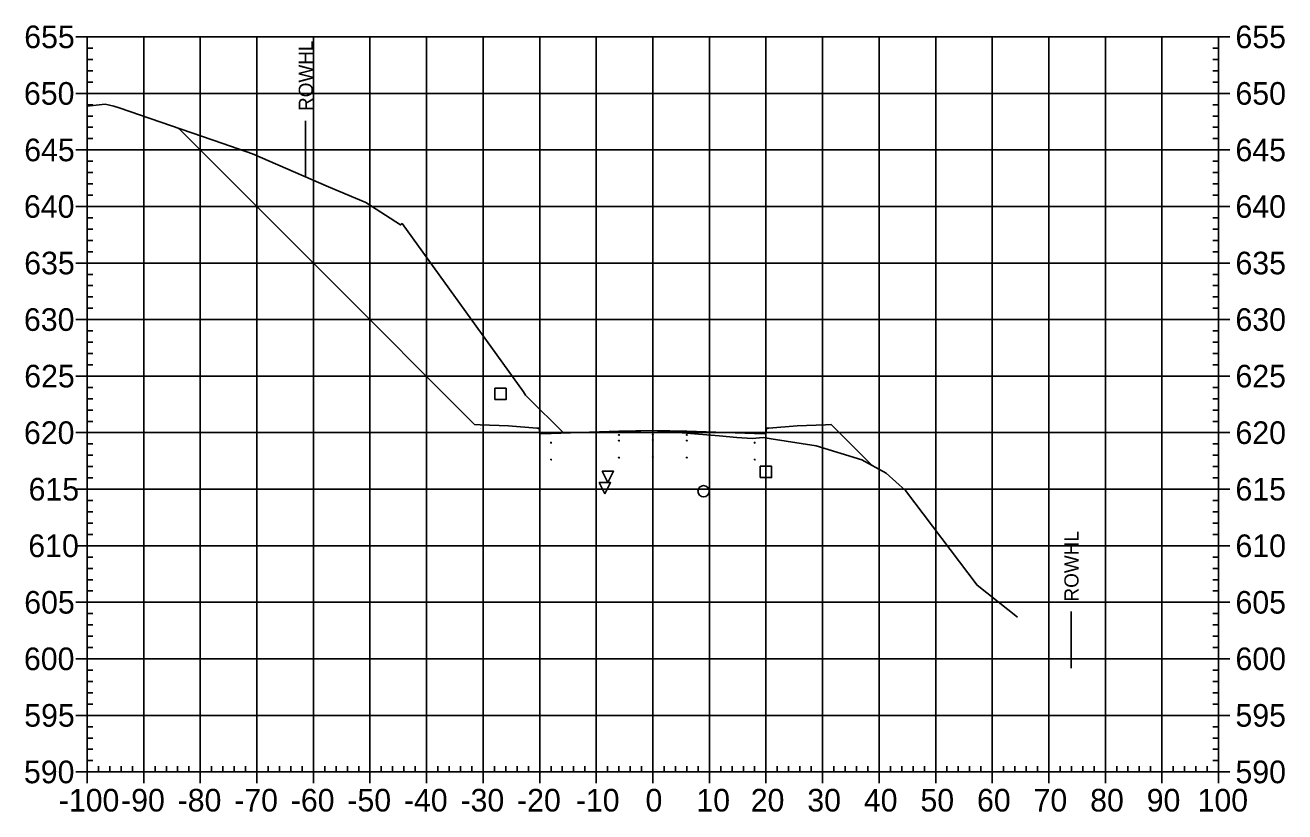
# Model space of a CAD drawing. Extents: x 708103 to 717568, y 374476 to 378707.
# Drawn here: x 712241 to 712463.7, y 377627.6 to 377766.7 of the extents above; entities that cross this region are included whole.
import ezdxf

# ---------------------------------------------------------------- set-up
doc = ezdxf.new("R2010")
doc.units = 0
for name, color, linetype in [('1', 7, 'Continuous'), ('10', 7, 'Continuous'), ('13', 7, 'Continuous'), ('14', 7, 'Continuous'), ('22', 7, 'Continuous'), ('4', 7, 'Continuous'), ('57', 7, 'Continuous'), ('Existing', 7, 'Continuous'), ('XS_Right_of_Way', 7, 'Continuous')]:
    doc.layers.add(name, color=color, linetype=linetype)

msp = doc.modelspace()

# ---------------------------------------------------------------- linework, layer by layer
for points in [[(712351.93, 377694.28), (712352.03, 377694.28), (712352.03, 377694.38), (712351.93, 377694.38)], [(712333.93, 377692.8), (712334.03, 377692.8), (712334.03, 377692.9), (712333.93, 377692.9)], [(712345.93, 377694.16), (712346.03, 377694.16), (712346.03, 377694.26), (712345.93, 377694.26)], [(712345.93, 377693.16), (712346.03, 377693.16), (712346.03, 377693.26), (712345.93, 377693.26)], [(712351.93, 377693.28), (712352.03, 377693.28), (712352.03, 377693.38), (712351.93, 377693.38)], [(712357.93, 377694.16), (712358.03, 377694.16), (712358.03, 377694.26), (712357.93, 377694.26)], [(712357.93, 377693.16), (712358.03, 377693.16), (712358.03, 377693.26), (712357.93, 377693.26)], [(712369.93, 377692.8), (712370.03, 377692.8), (712370.03, 377692.9), (712369.93, 377692.9)], [(712333.93, 377689.8), (712334.03, 377689.8), (712334.03, 377689.9), (712333.93, 377689.9)], [(712345.93, 377690.16), (712346.03, 377690.16), (712346.03, 377690.26), (712345.93, 377690.26)], [(712351.93, 377690.28), (712352.03, 377690.28), (712352.03, 377690.38), (712351.93, 377690.38)], [(712357.93, 377690.16), (712358.03, 377690.16), (712358.03, 377690.26), (712357.93, 377690.26)], [(712369.93, 377689.8), (712370.03, 377689.8), (712370.03, 377689.9), (712369.93, 377689.9)]]:
    msp.add_lwpolyline(points, close=True)
at = {"layer": '1'}
for points in [[(712344.05, 377685.81), (712343.05, 377687.81), (712345.05, 377687.81)], [(712343.5, 377683.79), (712342.5, 377685.79), (712344.5, 377685.79)]]:
    msp.add_lwpolyline(points, close=True, dxfattribs=at)
at = {"layer": '10'}
msp.add_lwpolyline([(712324.05, 377700.49), (712326.05, 377700.49), (712326.05, 377702.49), (712324.05, 377702.49)], close=True, dxfattribs=at)
at = {"layer": '13'}
msp.add_circle((712360.95, 377684.27), 1, dxfattribs=at)
at = {"layer": '14'}
for points in [[(712268.1, 377748.46), (712268.1, 377748.51), (712268.1, 377748.46), (712268.05, 377748.46), (712268.1, 377748.46), (712268.1, 377748.41), (712268.1, 377748.46), (712268.15, 377748.46)], [(712333.98, 377694.51), (712333.98, 377694.56), (712333.98, 377694.51), (712333.93, 377694.51), (712333.98, 377694.51), (712333.98, 377694.46), (712333.98, 377694.51), (712334.03, 377694.51)], [(712351.98, 377694.99), (712351.98, 377695.04), (712351.98, 377694.99), (712351.93, 377694.99), (712351.98, 377694.99), (712351.98, 377694.94), (712351.98, 377694.99), (712352.03, 377694.99)], [(712369.98, 377694.51), (712369.98, 377694.56), (712369.98, 377694.51), (712369.93, 377694.51), (712369.98, 377694.51), (712369.98, 377694.46), (712369.98, 377694.51), (712370.03, 377694.51)], [(712390.7, 377688.86), (712390.7, 377688.91), (712390.7, 377688.86), (712390.65, 377688.86), (712390.7, 377688.86), (712390.7, 377688.81), (712390.7, 377688.86), (712390.75, 377688.86)]]:
    msp.add_lwpolyline(points, dxfattribs=at)
at = {"layer": '22'}
msp.add_lwpolyline([(712268.1, 377748.46), (712294.92, 377721.64), (712320.48, 377696.07), (712321.48, 377696.03), (712326.48, 377695.83), (712331.48, 377695.43), (712331.9, 377695.43), (712331.98, 377694.43), (712333.98, 377694.51), (712345.98, 377694.87), (712351.98, 377694.99), (712357.98, 377694.87), (712369.98, 377694.51), (712371.98, 377694.43), (712372.07, 377695.43), (712372.48, 377695.43), (712377.48, 377695.83), (712382.48, 377696.03), (712383.48, 377696.07), (712390.7, 377688.86)], dxfattribs=at)
at = {"layer": '4'}
msp.add_lwpolyline([(712370.97, 377686.69), (712372.97, 377686.69), (712372.97, 377688.69), (712370.97, 377688.69)], close=True, dxfattribs=at)
at = {"layer": '57'}
for p, q in [((712249.98, 377764.63), (712251.98, 377764.63)), ((712251.98, 377764.63), (712451.98, 377764.63)), ((712251.98, 377634.63), (712251.98, 377764.63)), ((712251.98, 377634.63), (712251.98, 377764.63)), ((712261.98, 377634.63), (712261.98, 377764.63)), ((712271.98, 377634.63), (712271.98, 377764.63)), ((712281.98, 377634.63), (712281.98, 377764.63)), ((712291.98, 377634.63), (712291.98, 377764.63)), ((712301.98, 377634.63), (712301.98, 377764.63)), ((712311.98, 377634.63), (712311.98, 377764.63)), ((712321.98, 377634.63), (712321.98, 377764.63)), ((712331.98, 377634.63), (712331.98, 377764.63)), ((712341.98, 377634.63), (712341.98, 377764.63)), ((712351.98, 377634.63), (712351.98, 377764.63)), ((712361.98, 377634.63), (712361.98, 377764.63)), ((712371.98, 377634.63), (712371.98, 377764.63)), ((712381.98, 377634.63), (712381.98, 377764.63)), ((712391.98, 377634.63), (712391.98, 377764.63)), ((712401.98, 377634.63), (712401.98, 377764.63)), ((712411.98, 377634.63), (712411.98, 377764.63)), ((712421.98, 377634.63), (712421.98, 377764.63)), ((712431.98, 377634.63), (712431.98, 377764.63)), ((712441.98, 377634.63), (712441.98, 377764.63)), ((712451.98, 377634.63), (712451.98, 377764.63)), ((712451.98, 377634.63), (712451.98, 377764.63)), ((712453.98, 377764.63), (712451.98, 377764.63)), ((712251.98, 377762.63), (712252.98, 377762.63)), ((712451.98, 377762.63), (712450.98, 377762.63)), ((712251.98, 377760.63), (712252.98, 377760.63)), ((712451.98, 377760.63), (712450.98, 377760.63)), ((712251.98, 377758.63), (712252.98, 377758.63)), ((712451.98, 377758.63), (712450.98, 377758.63)), ((712249.98, 377754.63), (712251.98, 377754.63)), ((712251.98, 377756.63), (712252.98, 377756.63)), ((712251.98, 377754.63), (712451.98, 377754.63)), ((712451.98, 377756.63), (712450.98, 377756.63)), ((712453.98, 377754.63), (712451.98, 377754.63)), ((712251.98, 377752.63), (712252.98, 377752.63)), ((712451.98, 377752.63), (712450.98, 377752.63)), ((712251.98, 377750.63), (712252.98, 377750.63)), ((712451.98, 377750.63), (712450.98, 377750.63)), ((712251.98, 377748.63), (712252.98, 377748.63)), ((712451.98, 377748.63), (712450.98, 377748.63)), ((712251.98, 377746.63), (712252.98, 377746.63)), ((712451.98, 377746.63), (712450.98, 377746.63)), ((712249.98, 377744.63), (712251.98, 377744.63)), ((712251.98, 377744.63), (712451.98, 377744.63)), ((712453.98, 377744.63), (712451.98, 377744.63)), ((712251.98, 377742.63), (712252.98, 377742.63)), ((712451.98, 377742.63), (712450.98, 377742.63)), ((712251.98, 377740.63), (712252.98, 377740.63)), ((712451.98, 377740.63), (712450.98, 377740.63)), ((712251.98, 377738.63), (712252.98, 377738.63)), ((712251.98, 377736.63), (712252.98, 377736.63)), ((712451.98, 377738.63), (712450.98, 377738.63)), ((712451.98, 377736.63), (712450.98, 377736.63)), ((712249.98, 377734.63), (712251.98, 377734.63)), ((712251.98, 377734.63), (712451.98, 377734.63)), ((712453.98, 377734.63), (712451.98, 377734.63)), ((712251.98, 377732.63), (712252.98, 377732.63)), ((712451.98, 377732.63), (712450.98, 377732.63)), ((712251.98, 377730.63), (712252.98, 377730.63)), ((712451.98, 377730.63), (712450.98, 377730.63)), ((712251.98, 377728.63), (712252.98, 377728.63)), ((712451.98, 377728.63), (712450.98, 377728.63)), ((712251.98, 377726.63), (712252.98, 377726.63)), ((712451.98, 377726.63), (712450.98, 377726.63)), ((712249.98, 377724.63), (712251.98, 377724.63)), ((712251.98, 377724.63), (712451.98, 377724.63)), ((712453.98, 377724.63), (712451.98, 377724.63)), ((712251.98, 377722.63), (712252.98, 377722.63)), ((712451.98, 377722.63), (712450.98, 377722.63)), ((712251.98, 377720.63), (712252.98, 377720.63)), ((712451.98, 377720.63), (712450.98, 377720.63)), ((712251.98, 377718.63), (712252.98, 377718.63)), ((712251.98, 377716.63), (712252.98, 377716.63)), ((712451.98, 377718.63), (712450.98, 377718.63)), ((712451.98, 377716.63), (712450.98, 377716.63)), ((712249.98, 377714.63), (712251.98, 377714.63)), ((712251.98, 377714.63), (712451.98, 377714.63)), ((712453.98, 377714.63), (712451.98, 377714.63)), ((712251.98, 377712.63), (712252.98, 377712.63)), ((712451.98, 377712.63), (712450.98, 377712.63)), ((712251.98, 377710.63), (712252.98, 377710.63)), ((712451.98, 377710.63), (712450.98, 377710.63)), ((712251.98, 377708.63), (712252.98, 377708.63)), ((712451.98, 377708.63), (712450.98, 377708.63)), ((712251.98, 377706.63), (712252.98, 377706.63)), ((712451.98, 377706.63), (712450.98, 377706.63)), ((712249.98, 377704.63), (712251.98, 377704.63)), ((712251.98, 377704.63), (712451.98, 377704.63)), ((712453.98, 377704.63), (712451.98, 377704.63)), ((712251.98, 377702.63), (712252.98, 377702.63)), ((712451.98, 377702.63), (712450.98, 377702.63)), ((712251.98, 377700.63), (712252.98, 377700.63)), ((712451.98, 377700.63), (712450.98, 377700.63)), ((712251.98, 377698.63), (712252.98, 377698.63)), ((712251.98, 377696.63), (712252.98, 377696.63)), ((712451.98, 377698.63), (712450.98, 377698.63)), ((712451.98, 377696.63), (712450.98, 377696.63)), ((712249.98, 377694.63), (712251.98, 377694.63)), ((712251.98, 377694.63), (712451.98, 377694.63)), ((712453.98, 377694.63), (712451.98, 377694.63)), ((712251.98, 377692.63), (712252.98, 377692.63)), ((712451.98, 377692.63), (712450.98, 377692.63)), ((712251.98, 377690.63), (712252.98, 377690.63)), ((712451.98, 377690.63), (712450.98, 377690.63)), ((712251.98, 377688.63), (712252.98, 377688.63)), ((712451.98, 377688.63), (712450.98, 377688.63)), ((712251.98, 377686.63), (712252.98, 377686.63)), ((712451.98, 377686.63), (712450.98, 377686.63)), ((712249.98, 377684.63), (712251.98, 377684.63)), ((712251.98, 377684.63), (712451.98, 377684.63)), ((712453.98, 377684.63), (712451.98, 377684.63)), ((712251.98, 377682.63), (712252.98, 377682.63)), ((712451.98, 377682.63), (712450.98, 377682.63)), ((712251.98, 377680.63), (712252.98, 377680.63)), ((712451.98, 377680.63), (712450.98, 377680.63)), ((712251.98, 377678.63), (712252.98, 377678.63)), ((712251.98, 377676.63), (712252.98, 377676.63)), ((712451.98, 377678.63), (712450.98, 377678.63)), ((712451.98, 377676.63), (712450.98, 377676.63)), ((712249.98, 377674.63), (712251.98, 377674.63)), ((712251.98, 377674.63), (712451.98, 377674.63)), ((712453.98, 377674.63), (712451.98, 377674.63)), ((712251.98, 377672.63), (712252.98, 377672.63)), ((712451.98, 377672.63), (712450.98, 377672.63)), ((712251.98, 377670.63), (712252.98, 377670.63)), ((712451.98, 377670.63), (712450.98, 377670.63)), ((712251.98, 377668.63), (712252.98, 377668.63)), ((712451.98, 377668.63), (712450.98, 377668.63)), ((712251.98, 377666.63), (712252.98, 377666.63)), ((712451.98, 377666.63), (712450.98, 377666.63)), ((712249.98, 377664.63), (712251.98, 377664.63)), ((712251.98, 377664.63), (712451.98, 377664.63)), ((712453.98, 377664.63), (712451.98, 377664.63)), ((712251.98, 377662.63), (712252.98, 377662.63)), ((712451.98, 377662.63), (712450.98, 377662.63)), ((712251.98, 377660.63), (712252.98, 377660.63)), ((712451.98, 377660.63), (712450.98, 377660.63)), ((712251.98, 377658.63), (712252.98, 377658.63)), ((712251.98, 377656.63), (712252.98, 377656.63)), ((712451.98, 377658.63), (712450.98, 377658.63)), ((712451.98, 377656.63), (712450.98, 377656.63)), ((712249.98, 377654.63), (712251.98, 377654.63)), ((712251.98, 377654.63), (712451.98, 377654.63)), ((712453.98, 377654.63), (712451.98, 377654.63)), ((712251.98, 377652.63), (712252.98, 377652.63)), ((712451.98, 377652.63), (712450.98, 377652.63)), ((712251.98, 377650.63), (712252.98, 377650.63)), ((712451.98, 377650.63), (712450.98, 377650.63)), ((712251.98, 377648.63), (712252.98, 377648.63)), ((712451.98, 377648.63), (712450.98, 377648.63)), ((712251.98, 377646.63), (712252.98, 377646.63)), ((712451.98, 377646.63), (712450.98, 377646.63)), ((712249.98, 377644.63), (712251.98, 377644.63)), ((712251.98, 377644.63), (712451.98, 377644.63)), ((712453.98, 377644.63), (712451.98, 377644.63)), ((712251.98, 377642.63), (712252.98, 377642.63)), ((712451.98, 377642.63), (712450.98, 377642.63)), ((712251.98, 377640.63), (712252.98, 377640.63)), ((712251.98, 377638.63), (712252.98, 377638.63)), ((712451.98, 377640.63), (712450.98, 377640.63)), ((712451.98, 377638.63), (712450.98, 377638.63)), ((712251.98, 377636.63), (712252.98, 377636.63)), ((712451.98, 377636.63), (712450.98, 377636.63)), ((712249.98, 377634.63), (712251.98, 377634.63)), ((712251.98, 377634.63), (712451.98, 377634.63)), ((712251.98, 377634.63), (712451.98, 377634.63)), ((712251.98, 377632.63), (712251.98, 377634.63)), ((712253.98, 377634.63), (712253.98, 377635.63)), ((712255.98, 377634.63), (712255.98, 377635.63)), ((712257.98, 377634.63), (712257.98, 377635.63)), ((712259.98, 377634.63), (712259.98, 377635.63)), ((712261.98, 377632.63), (712261.98, 377634.63)), ((712263.98, 377634.63), (712263.98, 377635.63)), ((712265.98, 377634.63), (712265.98, 377635.63)), ((712267.98, 377634.63), (712267.98, 377635.63)), ((712269.98, 377634.63), (712269.98, 377635.63)), ((712271.98, 377632.63), (712271.98, 377634.63)), ((712273.98, 377634.63), (712273.98, 377635.63)), ((712275.98, 377634.63), (712275.98, 377635.63)), ((712277.98, 377634.63), (712277.98, 377635.63)), ((712279.98, 377634.63), (712279.98, 377635.63)), ((712281.98, 377632.63), (712281.98, 377634.63)), ((712283.98, 377634.63), (712283.98, 377635.63)), ((712285.98, 377634.63), (712285.98, 377635.63)), ((712287.98, 377634.63), (712287.98, 377635.63)), ((712289.98, 377634.63), (712289.98, 377635.63)), ((712291.98, 377632.63), (712291.98, 377634.63)), ((712293.98, 377634.63), (712293.98, 377635.63)), ((712295.98, 377634.63), (712295.98, 377635.63)), ((712297.98, 377634.63), (712297.98, 377635.63)), ((712299.98, 377634.63), (712299.98, 377635.63)), ((712301.98, 377632.63), (712301.98, 377634.63)), ((712303.98, 377634.63), (712303.98, 377635.63)), ((712305.98, 377634.63), (712305.98, 377635.63)), ((712307.98, 377634.63), (712307.98, 377635.63)), ((712309.98, 377634.63), (712309.98, 377635.63)), ((712311.98, 377632.63), (712311.98, 377634.63)), ((712313.98, 377634.63), (712313.98, 377635.63)), ((712315.98, 377634.63), (712315.98, 377635.63)), ((712317.98, 377634.63), (712317.98, 377635.63)), ((712319.98, 377634.63), (712319.98, 377635.63)), ((712321.98, 377632.63), (712321.98, 377634.63)), ((712323.98, 377634.63), (712323.98, 377635.63)), ((712325.98, 377634.63), (712325.98, 377635.63)), ((712327.98, 377634.63), (712327.98, 377635.63)), ((712329.98, 377634.63), (712329.98, 377635.63)), ((712331.98, 377632.63), (712331.98, 377634.63)), ((712333.98, 377634.63), (712333.98, 377635.63)), ((712335.98, 377634.63), (712335.98, 377635.63)), ((712337.98, 377634.63), (712337.98, 377635.63)), ((712339.98, 377634.63), (712339.98, 377635.63)), ((712341.98, 377632.63), (712341.98, 377634.63)), ((712343.98, 377634.63), (712343.98, 377635.63)), ((712345.98, 377634.63), (712345.98, 377635.63)), ((712347.98, 377634.63), (712347.98, 377635.63)), ((712349.98, 377634.63), (712349.98, 377635.63)), ((712351.98, 377632.63), (712351.98, 377634.63)), ((712353.98, 377634.63), (712353.98, 377635.63)), ((712355.98, 377634.63), (712355.98, 377635.63)), ((712357.98, 377634.63), (712357.98, 377635.63)), ((712359.98, 377634.63), (712359.98, 377635.63)), ((712361.98, 377632.63), (712361.98, 377634.63)), ((712363.98, 377634.63), (712363.98, 377635.63)), ((712365.98, 377634.63), (712365.98, 377635.63)), ((712367.98, 377634.63), (712367.98, 377635.63)), ((712369.98, 377634.63), (712369.98, 377635.63)), ((712371.98, 377632.63), (712371.98, 377634.63)), ((712373.98, 377634.63), (712373.98, 377635.63)), ((712375.98, 377634.63), (712375.98, 377635.63)), ((712377.98, 377634.63), (712377.98, 377635.63)), ((712379.98, 377634.63), (712379.98, 377635.63)), ((712381.98, 377632.63), (712381.98, 377634.63)), ((712383.98, 377634.63), (712383.98, 377635.63)), ((712385.98, 377634.63), (712385.98, 377635.63)), ((712387.98, 377634.63), (712387.98, 377635.63)), ((712389.98, 377634.63), (712389.98, 377635.63)), ((712391.98, 377632.63), (712391.98, 377634.63)), ((712393.98, 377634.63), (712393.98, 377635.63)), ((712395.98, 377634.63), (712395.98, 377635.63)), ((712397.98, 377634.63), (712397.98, 377635.63)), ((712399.98, 377634.63), (712399.98, 377635.63)), ((712401.98, 377632.63), (712401.98, 377634.63)), ((712403.98, 377634.63), (712403.98, 377635.63)), ((712405.98, 377634.63), (712405.98, 377635.63)), ((712407.98, 377634.63), (712407.98, 377635.63)), ((712409.98, 377634.63), (712409.98, 377635.63)), ((712411.98, 377632.63), (712411.98, 377634.63)), ((712413.98, 377634.63), (712413.98, 377635.63)), ((712415.98, 377634.63), (712415.98, 377635.63)), ((712417.98, 377634.63), (712417.98, 377635.63)), ((712419.98, 377634.63), (712419.98, 377635.63)), ((712421.98, 377632.63), (712421.98, 377634.63)), ((712423.98, 377634.63), (712423.98, 377635.63)), ((712425.98, 377634.63), (712425.98, 377635.63)), ((712427.98, 377634.63), (712427.98, 377635.63)), ((712429.98, 377634.63), (712429.98, 377635.63)), ((712431.98, 377632.63), (712431.98, 377634.63)), ((712433.98, 377634.63), (712433.98, 377635.63)), ((712435.98, 377634.63), (712435.98, 377635.63)), ((712437.98, 377634.63), (712437.98, 377635.63)), ((712439.98, 377634.63), (712439.98, 377635.63)), ((712441.98, 377632.63), (712441.98, 377634.63)), ((712443.98, 377634.63), (712443.98, 377635.63)), ((712445.98, 377634.63), (712445.98, 377635.63)), ((712447.98, 377634.63), (712447.98, 377635.63)), ((712449.98, 377634.63), (712449.98, 377635.63)), ((712451.98, 377632.63), (712451.98, 377634.63)), ((712453.98, 377634.63), (712451.98, 377634.63))]:
    msp.add_line(p, q, dxfattribs=at)
at = {"layer": 'Existing'}
msp.add_lwpolyline([(712251.98, 377752.37), (712255.14, 377752.74), (712256.68, 377752.36), (712257.62, 377752.06), (712275.99, 377745.75), (712281.21, 377743.95), (712294.64, 377738.13), (712301.22, 377735.34), (712307.39, 377731.37), (712307.64, 377731.62), (712329.1, 377701.87), (712329.46, 377701.28), (712329.86, 377700.82), (712336.21, 377694.59), (712345.39, 377694.84), (712352.07, 377695.03), (712363.71, 377694.04), (712366.81, 377693.78), (712369.54, 377693.58), (712371.49, 377693.75), (712372.88, 377693.56), (712380.88, 377692.28), (712388.94, 377689.85), (712393.24, 377687.44), (712396.65, 377684.39), (712409.31, 377667.64), (712416.42, 377662.01)], dxfattribs=at)
at = {"layer": 'XS_Right_of_Way'}
for p, q in [((712290.56, 377749.76), (712290.56, 377739.76)), ((712425.91, 377663.01), (712425.91, 377653.01))]:
    msp.add_line(p, q, dxfattribs=at)

# ---------------------------------------------------------------- texts
at = {"layer": '14'}
for p in [(712321.45, 377695.98), (712321.45, 377695.32), (712326.45, 377695.12), (712377.45, 377695.12), (712382.45, 377695.98), (712382.45, 377695.32)]:
    msp.add_text('+', height=0.1, dxfattribs=at).set_placement(p)
at = {"layer": '57'}
for s, p in [('655', (712240.86, 377762.63)), ('655', (712454.98, 377762.63)), ('650', (712240.81, 377752.63)), ('650', (712454.98, 377752.63)), ('645', (712240.86, 377742.63)), ('645', (712454.98, 377742.63)), ('640', (712240.81, 377732.63)), ('640', (712454.98, 377732.63)), ('635', (712240.86, 377722.63)), ('635', (712454.98, 377722.63)), ('630', (712240.81, 377712.63)), ('630', (712454.98, 377712.63)), ('625', (712240.86, 377702.63)), ('625', (712454.98, 377702.63)), ('620', (712240.81, 377692.63)), ('620', (712454.98, 377692.63)), ('615', (712241.63, 377682.63)), ('615', (712454.98, 377682.63)), ('610', (712241.58, 377672.63)), ('610', (712454.98, 377672.63)), ('605', (712240.86, 377662.63)), ('605', (712454.98, 377662.63)), ('600', (712240.81, 377652.63)), ('600', (712454.98, 377652.63)), ('595', (712240.86, 377642.63)), ('595', (712454.98, 377642.63)), ('590', (712240.81, 377632.63)), ('590', (712454.98, 377632.63)), ('-100', (712246.97, 377627.63)), ('-90', (712257.98, 377627.63)), ('-80', (712267.98, 377627.63)), ('-70', (712277.98, 377627.63)), ('-60', (712287.98, 377627.63)), ('-50', (712297.98, 377627.63)), ('-40', (712307.98, 377627.63)), ('-30', (712317.98, 377627.63)), ('-20', (712327.98, 377627.63)), ('-10', (712338.37, 377627.63)), ('0', (712350.69, 377627.63)), ('10', (712359.68, 377627.63)), ('20', (712369.29, 377627.63)), ('30', (712379.29, 377627.63)), ('40', (712389.29, 377627.63)), ('50', (712399.29, 377627.63)), ('60', (712409.29, 377627.63)), ('70', (712419.29, 377627.63)), ('80', (712429.29, 377627.63)), ('90', (712439.29, 377627.63)), ('100', (712448.28, 377627.63))]:
    msp.add_text(s, height=4, dxfattribs=at).set_placement(p)
at = {"layer": 'XS_Right_of_Way'}
for p in [(712291.88, 377751.53), (712427.23, 377664.77)]:
    msp.add_text('ROWHL', height=2.5, rotation=90, dxfattribs=at).set_placement(p)

doc.saveas('drawing.dxf')
